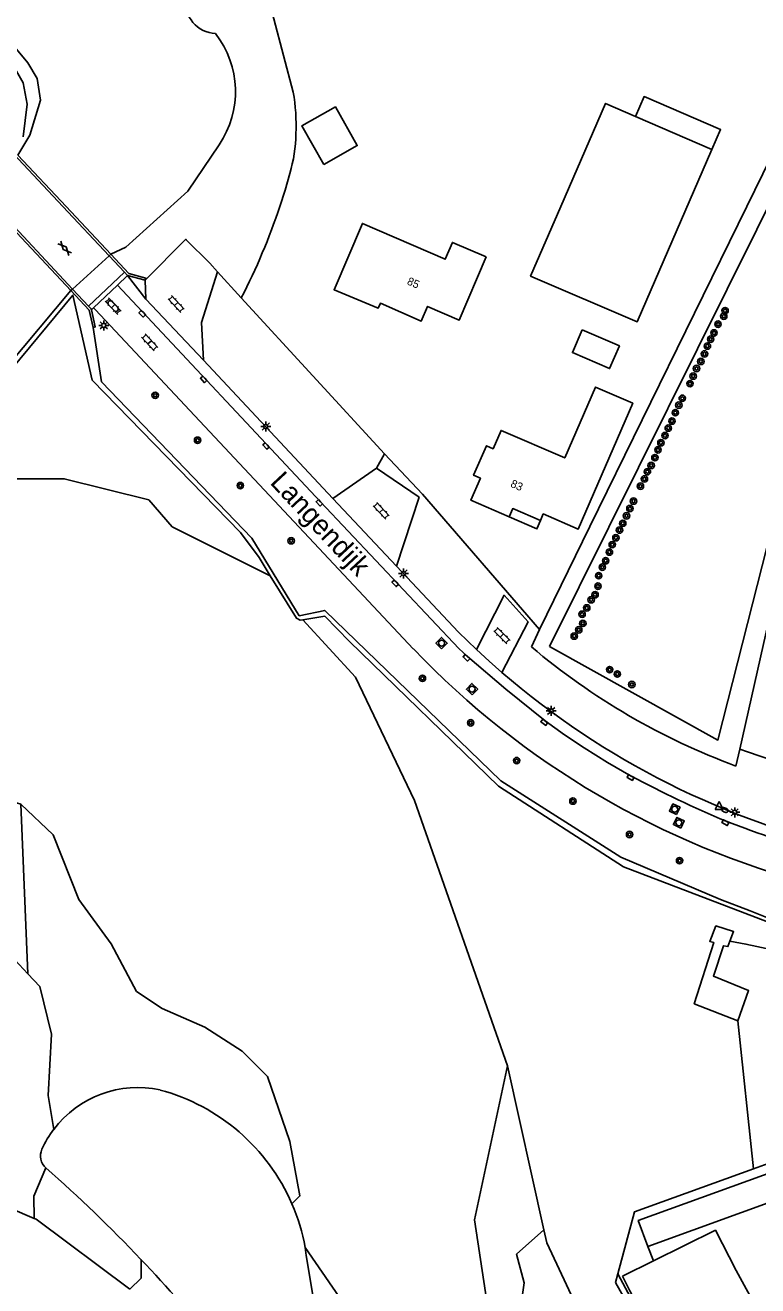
# Model space of a CAD drawing. Extents: x 124000 to 128010, y 398999 to 403000.
# Drawn here: x 127105.7 to 127197.2, y 399865.1 to 400022.7 of the extents above; entities that cross this region are included whole.
import ezdxf

# ---------------------------------------------------------------- set-up
doc = ezdxf.new("R2010")
doc.units = 0
for name, color, linetype in [('gg-afsc-erfafscheiding', 7, 'Continuous'), ('gg-afsc-faunaraster', 7, 'Continuous'), ('gg-anno-huisnummerreeks BGT', 7, 'Continuous'), ('gg-anno-openbare ruimte label', 7, 'Continuous'), ('gg-bbg-bijgebouw', 7, 'Continuous'), ('gg-bbg-hoofdgebouw', 7, 'Continuous'), ('gg-bbg-luifel en loopbrug', 7, 'Continuous'), ('gg-bbg-onder overbouw', 7, 'Continuous'), ('gg-bbg-pand overbouw', 7, 'Continuous'), ('gg-knt-verharding', 7, 'Continuous'), ('gg-knt-verharding nz', 7, 'Continuous'), ('gg-kntw-bovenkant insteek waterloop', 7, 'Continuous'), ('gg-kntw-waterlijn', 7, 'Continuous'), ('gg-kwrk-keermuur', 7, 'Continuous'), ('gg-kwrk-kunstwerk', 7, 'Continuous'), ('gg-kwrk-kunstwerk niveau 01', 7, 'Continuous'), ('gt-grn-groengrens', 7, 'Continuous'), ('gt-grn-vlakafsluiter', 7, 'Continuous'), ('gt-symb-boom', 7, 'Continuous'), ('gt-symb-brandkraan', 7, 'Continuous'), ('gt-symb-gesloten verharding', 7, 'Continuous'), ('gt-symb-klinker verharding', 7, 'Continuous'), ('gt-symb-kolk', 7, 'Continuous'), ('gt-symb-lichtmast', 7, 'Continuous'), ('gt-symb-rioolschacht', 7, 'Continuous'), ('gt-symb-waterafsluiter', 7, 'Continuous')]:
    doc.layers.add(name, color=color, linetype=linetype)

# ---------------------------------------------------------------- blocks, each defined once
blk = doc.blocks.new('gt0-BOOM')
at = {"layer": 'gt-symb-boom'}
for radius in [0.4, 0.2]:
    blk.add_circle((0, 0), radius, dxfattribs=at)
blk = doc.blocks.new('gt0-RS')
at = {"layer": 'gt-symb-rioolschacht'}
blk.add_lwpolyline([(-0.5, -0.5), (0.5, -0.5), (0.5, 0.5), (-0.5, 0.5)], close=True, dxfattribs=at)
blk.add_circle((0, 0), 0.375, dxfattribs=at)
blk = doc.blocks.new('gt0-KOLK')
at = {"layer": 'gt-symb-kolk'}
blk.add_lwpolyline([(0, 0), (0.38, 0), (0.38, 0.4), (-0.38, 0.4), (-0.38, 0), (0, 0)], dxfattribs=at)
blk = doc.blocks.new('gt0-KL1')
at = {"layer": 'gt-symb-klinker verharding'}
for p, q in [((-1.15, 0.3), (1.15, 0.3)), ((-1, -0.3), (-1, 0.3)), ((-0.5, 0.3), (-0.5, 0.45)), ((0, -0.3), (0, 0.3)), ((0.5, 0.3), (0.5, 0.45)), ((1, -0.3), (1, 0.3)), ((-1.15, -0.3), (1.15, -0.3)), ((-0.5, -0.45), (-0.5, -0.3)), ((0.5, -0.45), (0.5, -0.3))]:
    blk.add_line(p, q, dxfattribs=at)
blk = doc.blocks.new('gt0-LMAST')
at = {"layer": 'gt-symb-lichtmast'}
for p, q in [((-0.18, 0.17), (-0.45, 0.44)), ((-0.01, 0.25), (-0.01, 0.62)), ((0.17, 0.17), (0.44, 0.44)), ((-0.26, 0), (-0.63, 0)), ((-0.18, -0.18), (-0.45, -0.45)), ((-0.01, -0.25), (-0.01, -0.63)), ((0.44, -0.45), (0.17, -0.18)), ((0.24, 0), (0.62, 0))]:
    blk.add_line(p, q, dxfattribs=at)
blk.add_circle((-0.01, 0), 0.25, dxfattribs=at)
blk = doc.blocks.new('gt0-WAFSL')
at = {"layer": 'gt-symb-waterafsluiter'}
for p, q in [((-0.5, -0.33), (0, 0.67)), ((0, 0.67), (0.5, -0.33)), ((0.5, -0.33), (-0.5, -0.33))]:
    blk.add_line(p, q, dxfattribs=at)
blk = doc.blocks.new('gt0-BR')
at = {"layer": 'gt-symb-brandkraan'}
for centre, radius, start, end in [((-0.24, 0), 0.206, 107.5669, 252.4331), ((0.6, -2.66), 3, 106.892, 107.5669), ((0, -0.69), 0.938, 73.108, 106.892), ((-0.6, -2.66), 3, 72.4331, 73.108), ((0.24, 0), 0.206, 287.567, 72.4331), ((0.6, 2.66), 3, 252.4331, 253.108), ((0, 0.69), 0.938, 253.108, 286.8921), ((-0.6, 2.66), 3, 286.8921, 287.567)]:
    blk.add_arc(centre, radius, start, end, dxfattribs=at)
blk = doc.blocks.new('gt0-GESVH1')
at = {"layer": 'gt-symb-gesloten verharding'}
for p, q in [((-0.99, -0.26), (0.01, 0.24)), ((0.01, -0.26), (-0.99, 0.24)), ((0.01, 0.24), (1.01, -0.26)), ((1.01, 0.24), (0.01, -0.26))]:
    blk.add_line(p, q, dxfattribs=at)

msp = doc.modelspace()

# ---------------------------------------------------------------- linework, layer by layer
at = {"layer": 'gg-afsc-erfafscheiding'}
for p, q in [((127195.86, 400000), (127208.93, 400026.69)), ((127176.27, 399960.01), (127195.86, 400000)), ((127129.73, 399991.81), (127132.68, 399988.57)), ((127150.57, 399969.07), (127132.68, 399988.57)), ((127194.99, 399932.17), (127205.1, 399977.12)), ((127155.34, 399964.05), (127169.96, 399947.13)), ((127169.96, 399947.13), (127176.27, 399960.01)), ((127168.96, 399944.96), (127169.96, 399947.13)), ((127194.52, 399930.07), (127194.99, 399932.17)), ((127212.73, 399926.17), (127195.98, 399931.83))]:
    msp.add_line(p, q, dxfattribs=at)
for points in [[(127119.38, 400049.16), (127128.58, 400038.19), (127132.38, 400033.34), (127135.56, 400028.09), (127139.17, 400014.3)], [(127138.74, 400004.12), (127138.15, 400002.05), (127137.5, 400000)], [(127125.81, 399995.85), (127125.75, 399995.91), (127120.67, 399990.81)], [(127129.73, 399991.81), (127128.74, 399992.91), (127125.81, 399995.85)]]:
    msp.add_lwpolyline(points, dxfattribs=at)
for centre, radius, start, end in [((127116.02, 400010.12), 23.52, 357.4577, 10.246), ((127121.58, 400009.37), 17.94, 342.9966, 359.0629), ((127063.58, 400024.44), 77.85, 332.5626, 341.7002), ((127224.18, 400010.37), 85.6, 229.8276, 249.729)]:
    msp.add_arc(centre, radius, start, end, dxfattribs=at)
at = {"layer": 'gg-afsc-faunaraster'}
for q in [(127194.77, 399898.22), (127218.66, 399887.66)]:
    msp.add_line((127196.7, 399879.74), q, dxfattribs=at)
for points in [[(127180.11, 399918.68), (127165.11, 399928.22), (127143.12, 399949.51), (127139.92, 399948.86), (127133.99, 399958.53), (127115.21, 399978.1), (127114.16, 399984.88)], [(127180.11, 399918.68), (127192.6, 399913.4), (127196.28, 399911.99), (127201.72, 399909.8), (127201.63, 399909.4)], [(127194.77, 399898.22), (127189.3, 399900.36), (127191.75, 399908.03), (127191.25, 399908.16), (127192.01, 399910.09), (127194.23, 399909.38), (127193.77, 399908.17)], [(127194.77, 399898.22), (127196.1, 399902.02), (127191.7, 399903.82), (127192.97, 399907.61), (127193.51, 399907.51), (127193.77, 399908.17)], [(127201.04, 399906.68), (127195.77, 399907.82), (127193.77, 399908.17)], [(127196.7, 399879.74), (127181.83, 399874.36), (127179.76, 399866.63)], [(127179.76, 399866.63), (127179.47, 399865.53), (127191.96, 399843.27), (127209.08, 399797.25), (127248.03, 399810.96), (127249.74, 399812.81)]]:
    msp.add_lwpolyline(points, dxfattribs=at)
at = {"layer": 'gg-bbg-bijgebouw'}
msp.add_line((127191.51, 400007.12), (127181.97, 400011.25), dxfattribs=at)
for points in [[(127181.97, 400011.25), (127178.23, 400012.87), (127172.63, 400000)], [(127172.63, 400000), (127168.84, 399991.3), (127182.15, 399985.58), (127191.51, 400007.12)]]:
    msp.add_lwpolyline(points, dxfattribs=at)
at = {"layer": 'gg-bbg-hoofdgebouw'}
msp.add_line((127180.34, 399866.31), (127184.2, 399868.22), dxfattribs=at)
for points in [[(127163.3, 399993.69), (127159.08, 399995.51), (127158.19, 399993.4), (127147.82, 399997.89), (127144.29, 399989.6), (127149.79, 399987.27), (127150.07, 399987.9), (127155.19, 399985.67), (127155.98, 399987.5), (127159.92, 399985.8), (127163.3, 399993.69)], [(127166.18, 399961.21), (127161.38, 399963.29), (127162.57, 399966.04), (127161.73, 399966.41), (127163.32, 399970.09), (127164.16, 399969.73), (127165.15, 399972.02), (127173.12, 399968.57), (127176.95, 399977.43), (127181.61, 399975.41), (127174.79, 399959.67), (127170.42, 399961.57), (127170.07, 399960.75)], [(127184.2, 399868.22), (127191.96, 399872.06), (127194.55, 399867.03), (127197.26, 399862.06), (127198, 399862.4), (127197.75, 399862.66), (127199.93, 399864.8), (127200.75, 399863.97), (127203.09, 399865.3), (127204.59, 399862.68)]]:
    msp.add_lwpolyline(points, dxfattribs=at)
msp.add_arc((127355.53, 399953.29), 195.6, 206.4034, 211.1288, dxfattribs=at)
at = {"layer": 'gg-bbg-luifel en loopbrug'}
for points in [[(127191.51, 400007.12), (127192.59, 400009.6), (127183.04, 400013.73), (127181.97, 400011.25)], [(127143, 400005.25), (127147.17, 400007.61), (127144.44, 400012.44), (127140.27, 400010.08), (127143, 400005.25)], [(127175.31, 399984.59), (127179.95, 399982.58), (127178.72, 399979.74), (127174.08, 399981.75), (127175.31, 399984.59)]]:
    msp.add_lwpolyline(points, dxfattribs=at)
at = {"layer": 'gg-bbg-onder overbouw'}
msp.add_lwpolyline([(127166.18, 399961.21), (127166.62, 399962.24), (127170.07, 399960.75)], dxfattribs=at)
at = {"layer": 'gg-bbg-pand overbouw'}
msp.add_lwpolyline([(127166.18, 399961.21), (127169.63, 399959.71), (127170.07, 399960.75)], dxfattribs=at)
at = {"layer": 'gg-knt-verharding'}
for p, q in [((127120.67, 399990.81), (127120.75, 399988.42)), ((127116.53, 399988.12), (127117.23, 399987.4)), ((127120.75, 399988.42), (127127.95, 399980.79)), ((127114.22, 399987.34), (127114.45, 399987.09)), ((127114.45, 399987.09), (127154.19, 399944.71)), ((127116.79, 399986.98), (127116.09, 399987.71)), ((127127.95, 399980.79), (127144.12, 399963.51)), ((127144.12, 399963.51), (127149.58, 399967.3)), ((127154.94, 399963.68), (127149.58, 399967.3)), ((127152.09, 399955.03), (127144.12, 399963.51)), ((127154.94, 399963.68), (127152.09, 399955.03))]:
    msp.add_line(p, q, dxfattribs=at)
for points in [[(127127.95, 399980.79), (127127.73, 399985.51), (127129.73, 399991.81)], [(127152.09, 399955.03), (127159.84, 399946.8), (127160.95, 399945.72), (127162.07, 399944.65)], [(127162.07, 399944.65), (127165.53, 399951.42), (127168.53, 399948.11), (127165.27, 399941.77)], [(127165.27, 399941.77), (127163.66, 399943.19), (127162.07, 399944.65)]]:
    msp.add_lwpolyline(points, dxfattribs=at)
for centre, radius, start, end in [((127116.31, 399987.91), 0.299, 45.1511, 222.4111), ((127117.01, 399987.19), 0.301, 224.1937, 43.6546), ((127231.15, 400018.23), 106.43, 223.6897, 255.4585), ((127232.03, 400019.33), 102.34, 229.2792, 257.3616)]:
    msp.add_arc(centre, radius, start, end, dxfattribs=at)
at = {"layer": 'gg-knt-verharding nz'}
msp.add_line((127120.75, 399988.42), (127118.47, 399991.38), dxfattribs=at)
msp.add_lwpolyline([(127181.44, 399928.81), (127178.46, 399930.51), (127175.55, 399932.34), (127173.07, 399933.96), (127170.67, 399935.7), (127165.77, 399939.67), (127160.96, 399943.74), (127159.86, 399944.75), (127142.59, 399963.1), (127117.2, 399990.17)], dxfattribs=at)
for centre, radius, start, end in [((127247.68, 400052.53), 140.33, 241.8375, 247.1964), ((127252.01, 400077.3), 164.94, 249.1426, 253.7498)]:
    msp.add_arc(centre, radius, start, end, dxfattribs=at)
at = {"layer": 'gg-kntw-bovenkant insteek waterloop'}
for p, q in [((127111.59, 399989.68), (127116.16, 399993.85)), ((127111.38, 399989.49), (127103.49, 399980.1))]:
    msp.add_line(p, q, dxfattribs=at)
for points in [[(127105.42, 400008.69), (127105.91, 400012.78), (127105.42, 400015.46), (127103.59, 400018.64), (127101.01, 400022.29), (127098.43, 400025.93), (127084.78, 400040.65)], [(127116.37, 399994.04), (127118.25, 399994.92), (127126, 400001.92), (127129.9, 400007.71)], [(127093.99, 399879.71), (127098.05, 399877.28), (127106.81, 399873.53)], [(127106.81, 399873.53), (127107.04, 399873.43), (127118.77, 399864.69)], [(127140.68, 399869.9), (127140.81, 399868.92), (127143.05, 399855.49), (127143.3, 399850.31), (127141.82, 399846.73)]]:
    msp.add_lwpolyline(points, dxfattribs=at)
for centre, radius, start, end in [((127129.66, 400025.57), 3.97, 174.2926, 266.9447), ((127120.19, 400014.35), 11.77, 325.6315, 38.093), ((127119.74, 399876.73), 13.16, 77.7217, 142.883), ((127116.01, 399865.37), 25.08, 23.4659, 74.9246), ((127119.75, 399876.73), 13.18, 142.8985, 155.5332), ((127109.58, 399881.35), 2, 155.5321, 228.7178), ((126988.62, 399743.56), 181.35, 43.5103, 48.721), ((127116.05, 399865.39), 25.03, 10.3956, 23.4745), ((126988.69, 399743.63), 181.25, 34.4114, 43.5089)]:
    msp.add_arc(centre, radius, start, end, dxfattribs=at)
at = {"layer": 'gg-kntw-waterlijn'}
msp.add_lwpolyline([(127104.77, 400006.41), (127106.24, 400008.93), (127107.58, 400013.3), (127107.15, 400016.01), (127106.01, 400017.95), (127104.39, 400019.9), (127100.51, 400025.06), (127094.25, 400032.38), (127086.69, 400040.49), (127085.86, 400041.41)], dxfattribs=at)
at = {"layer": 'gg-kwrk-keermuur'}
for p, q in [((127210.29, 399879.73), (127183.51, 399870.05)), ((127183.51, 399870.05), (127184.2, 399868.22))]:
    msp.add_line(p, q, dxfattribs=at)
msp.add_lwpolyline([(127183.51, 399870.05), (127182.3, 399873.27), (127219.06, 399886.55)], dxfattribs=at)
at = {"layer": 'gg-kwrk-kunstwerk'}
for p, q in [((127113.58, 399987.55), (127118.1, 399991.78)), ((127118.47, 399991.38), (127120.67, 399990.81))]:
    msp.add_line(p, q, dxfattribs=at)
for points in [[(127116.37, 399994.04), (127118.62, 399991.64), (127120.74, 399991.05), (127120.67, 399990.81)], [(127111.38, 399989.49), (127113.66, 399987.05), (127114.16, 399984.88)], [(127113.95, 399987.08), (127114.42, 399984.95), (127114.16, 399984.88)]]:
    msp.add_lwpolyline(points, dxfattribs=at)
at = {"layer": 'gg-kwrk-kunstwerk niveau 01'}
for p, q in [((127110.39, 400000), (127104.22, 400006.58)), ((127110.78, 400000), (127104.77, 400006.41)), ((127111.38, 399989.49), (127101.53, 400000)), ((127101.93, 400000), (127111.59, 399989.68)), ((127116.16, 399993.85), (127110.39, 400000)), ((127110.78, 400000), (127116.37, 399994.04)), ((127116.16, 399993.85), (127116.37, 399994.04)), ((127116.16, 399993.85), (127118.1, 399991.78)), ((127118.47, 399991.38), (127117.2, 399990.17)), ((127118.1, 399991.78), (127118.47, 399991.38)), ((127111.38, 399989.49), (127111.59, 399989.68)), ((127111.59, 399989.68), (127113.58, 399987.55)), ((127117.2, 399990.17), (127114.22, 399987.34)), ((127114.22, 399987.34), (127113.95, 399987.08))]:
    msp.add_line(p, q, dxfattribs=at)
msp.add_lwpolyline([(127113.58, 399987.55), (127113.92, 399987.19), (127113.95, 399987.08)], dxfattribs=at)
at = {"layer": 'gt-grn-groengrens'}
for p, q in [((127201.44, 400005.82), (127171.21, 399945.01)), ((127150.57, 399969.07), (127149.58, 399967.3)), ((127105.14, 399925.3), (127106.01, 399904.09)), ((127165.95, 399892.62), (127170.51, 399872.13))]:
    msp.add_line(p, q, dxfattribs=at)
for points in [[(127103.49, 399980.1), (127103.99, 399979.69), (127111.63, 399988.93), (127114.05, 399978.29), (127132.58, 399959.26), (127134.9, 399956.12), (127136.31, 399953.84)], [(127203.96, 399979.32), (127192.26, 399933.32), (127171.21, 399945.01)], [(127103.49, 399965.48), (127104.57, 399965.97), (127110.56, 399965.97), (127121.12, 399963.33), (127124.03, 399959.98), (127136.31, 399953.84)], [(127136.31, 399953.84), (127139.57, 399948.55), (127140.04, 399948.31), (127140.37, 399948.36)], [(127140.37, 399948.36), (127143.13, 399948.8), (127146.23, 399945.65), (127164.85, 399927.56), (127180.47, 399917.46), (127201.63, 399909.4)], [(127140.37, 399948.36), (127146.94, 399941.16), (127154.35, 399925.77), (127165.95, 399892.62)], [(127106.01, 399904.09), (127101.09, 399909.34), (127098.75, 399916.15), (127098.75, 399921.9), (127100.46, 399925.09), (127102.37, 399926.15), (127105.14, 399925.3)], [(127105.14, 399925.3), (127109.18, 399921.47), (127112.37, 399913.39), (127116.41, 399907.85), (127119.6, 399901.9), (127122.79, 399899.77), (127128.11, 399897.43), (127132.79, 399894.45), (127135.98, 399891.26), (127138.74, 399883.17), (127140.02, 399876.36), (127139.02, 399875.36)], [(127109.25, 399884.67), (127108.54, 399888.92), (127108.96, 399896.58), (127107.48, 399902.53), (127106.01, 399904.09)], [(127165.95, 399892.62), (127161.83, 399873.37), (127164.38, 399856.58), (127169.92, 399851.12), (127170.49, 399845.42), (127177.38, 399835.77), (127177.24, 399817.5), (127183.02, 399806.1), (127191.7, 399778.98)], [(127106.81, 399873.53), (127106.75, 399876.34), (127108.26, 399879.85)], [(127180.59, 399853.92), (127179.54, 399853.02), (127177.95, 399852.89), (127174.07, 399855.48), (127170.3, 399856.42), (127168.04, 399858.3), (127167.28, 399860.19), (127168.04, 399865.47), (127167.1, 399869.06), (127170.51, 399872.13)], [(127170.51, 399872.13), (127170.87, 399870.49), (127174.86, 399861.94), (127180.59, 399853.92)], [(127140.68, 399869.9), (127147.5, 399859.99), (127150.91, 399853.91), (127151.18, 399848.62), (127164.97, 399831.87), (127167.25, 399825.79), (127167.25, 399819.71), (127169.53, 399812.49)], [(127120.15, 399868.42), (127120.15, 399866.07), (127118.77, 399864.69)], [(127179.76, 399866.63), (127186.34, 399854.34), (127187.92, 399852.06), (127188.1, 399852.17)]]:
    msp.add_lwpolyline(points, dxfattribs=at)
at = {"layer": 'gt-grn-vlakafsluiter'}
for p, q in [((127155.34, 399964.05), (127150.57, 399969.07)), ((127195.98, 399931.83), (127194.99, 399932.17))]:
    msp.add_line(p, q, dxfattribs=at)

# ---------------------------------------------------------------- block references
at = {"layer": 'gt-symb-boom'}
for p in [(127193, 399986.28), (127193.16, 399986.98), (127192.28, 399985.29), (127191.36, 399983.42), (127191.78, 399984.2), (127190.59, 399981.57), (127190.95, 399982.55), (127189.59, 399979.75), (127190.13, 399980.63), (127189.17, 399978.8), (127121.92, 399976.4), (127188.78, 399977.86), (127187.38, 399975.17), (127187.81, 399976.03), (127186.94, 399974.23), (127186.06, 399972.3), (127186.52, 399973.18), (127127.22, 399970.79), (127185.14, 399970.47), (127185.65, 399971.37), (127184.39, 399968.61), (127184.77, 399969.58), (127183.92, 399967.64), (127183.08, 399965.95), (127183.45, 399966.85), (127132.57, 399965.12), (127182.58, 399965.05), (127181.26, 399962.25), (127181.71, 399963.18), (127180.84, 399961.34), (127179.96, 399959.56), (127180.37, 399960.4), (127138.92, 399958.22), (127179.05, 399957.74), (127179.51, 399958.6), (127178.7, 399956.81), (127177.81, 399954.92), (127178.23, 399955.72), (127177.36, 399953.86), (127176.91, 399951.48), (127177.27, 399952.55), (127175.87, 399949.83), (127176.42, 399950.85), (127175.29, 399949.04), (127174.87, 399947.09), (127175.38, 399947.9), (127174.3, 399946.31), (127178.73, 399942.12), (127155.33, 399941.03), (127179.69, 399941.57), (127181.5, 399940.26), (127161.36, 399935.47), (127167.11, 399930.75), (127174.14, 399925.69), (127181.22, 399921.52), (127187.47, 399918.25)]:
    msp.add_blockref('gt0-BOOM', p, dxfattribs=at)
at = {"layer": 'gt-symb-brandkraan', "rotation": -25.155372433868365}
msp.add_blockref('gt0-BR', (127193.11, 399924.59), dxfattribs=at)
at = {"layer": 'gt-symb-gesloten verharding', "rotation": -46.90510201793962}
msp.add_blockref('gt0-GESVH1', (127110.61, 399994.79), dxfattribs=at)
at = {"layer": 'gt-symb-klinker verharding'}
for p, rotation in [((127116.66, 399987.55), -46.6620438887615), ((127124.55, 399987.81), 133.3379561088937), ((127121.23, 399983.02), -46.6620438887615), ((127150.18, 399961.97), -46.782320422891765), ((127165.26, 399946.37), -44.999999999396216)]:
    msp.add_blockref('gt0-KL1', p, dxfattribs=dict(at, rotation=rotation))
at = {"layer": 'gt-symb-kolk'}
for p, rotation in [((127120.44, 399986.73), 135.48623256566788), ((127128.12, 399978.53), 133.13672087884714), ((127135.92, 399970.2), 133.13672087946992), ((127142.59, 399963.1), 133.17591016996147), ((127152.07, 399953.04), 133.2986453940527), ((127160.96, 399943.74), 136.215428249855), ((127170.43, 399935.38), -36.17064413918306), ((127181.44, 399928.81), 150.97323370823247), ((127193.29, 399923.17), 150.97323370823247)]:
    msp.add_blockref('gt0-KOLK', p, dxfattribs=dict(at, rotation=rotation))
at = {"layer": 'gt-symb-lichtmast'}
for p in [(127115.5, 399985.14), (127135.75, 399972.5), (127152.97, 399954.13), (127171.43, 399936.96), (127194.37, 399924.29)]:
    msp.add_blockref('gt0-LMAST', p, dxfattribs=at)
at = {"layer": 'gt-symb-rioolschacht'}
for p, rotation in [((127157.72, 399945.43), 44.18964697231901), ((127161.53, 399939.68), 46.21542824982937), ((127186.87, 399924.68), 64.1523897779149), ((127187.38, 399922.98), 64.15238977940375)]:
    msp.add_blockref('gt0-RS', p, dxfattribs=dict(at, rotation=rotation))
at = {"layer": 'gt-symb-waterafsluiter'}
msp.add_blockref('gt0-WAFSL', (127192.41, 399924.96), dxfattribs=at)

# ---------------------------------------------------------------- texts
at = {"layer": 'gg-anno-huisnummerreeks BGT'}
for s, p in [('85', (127153.32, 399990.3)), ('83', (127166.25, 399965))]:
    msp.add_text(s, height=1, rotation=336.5, dxfattribs=at).set_placement(p)
at = {"layer": 'gg-anno-openbare ruimte label'}
msp.add_text('Langendijk', height=2.5, rotation=313, dxfattribs=at).set_placement((127136.17, 399965.43))

doc.saveas('drawing.dxf')
